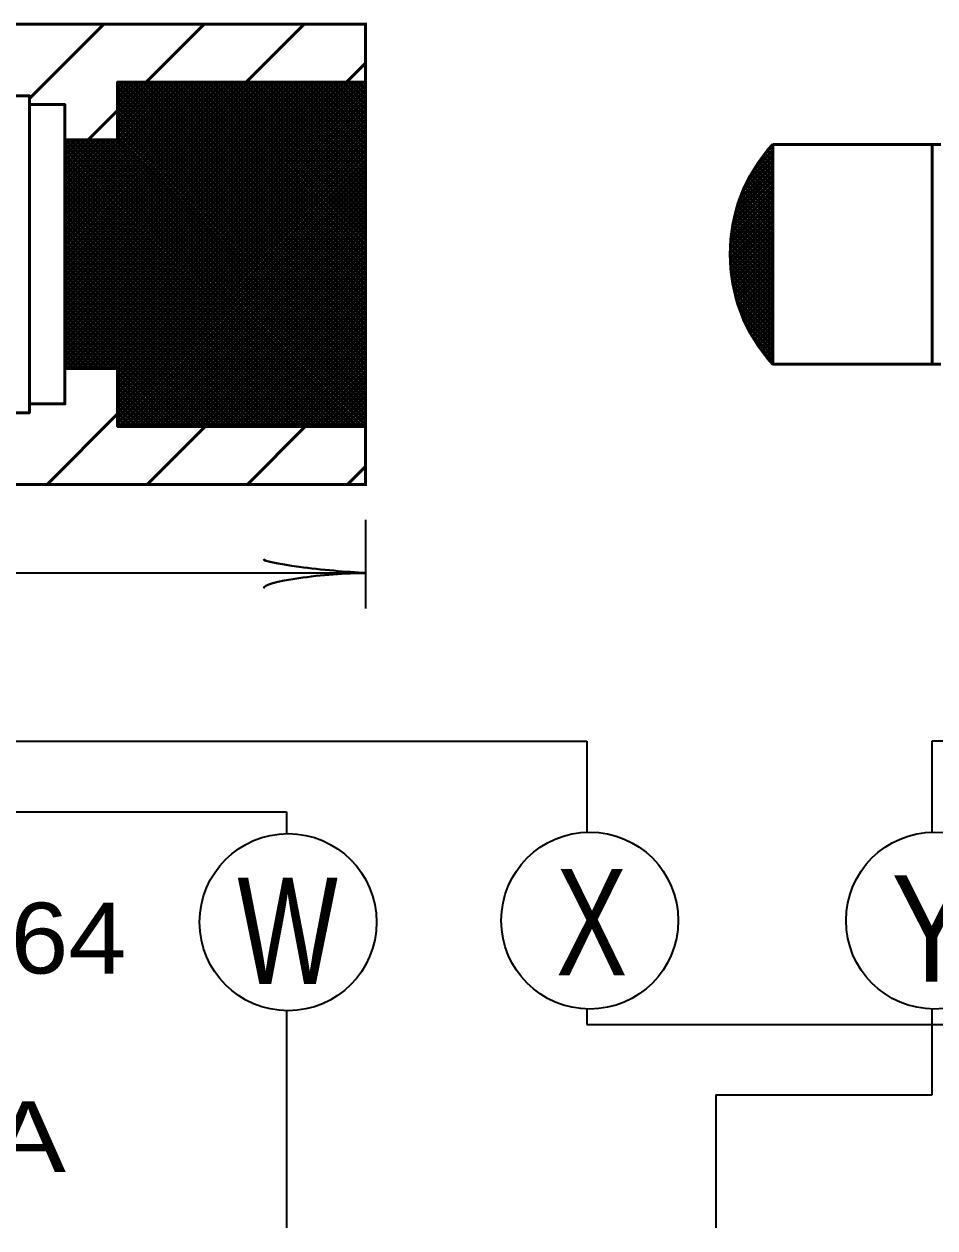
# Model space of a CAD drawing. Extents: x -1 to 679, y 0 to 440.
# Drawn here: x 495.29 to 521.03, y 193.17 to 227.17 of the extents above; entities that cross this region are included whole.
import ezdxf

# ---------------------------------------------------------------- set-up
doc = ezdxf.new("R2010")
doc.units = 0
doc.header["$LTSCALE"] = 0.8
doc.layers.add('1', color=7, linetype='Continuous', lineweight=53)

msp = doc.modelspace()

# ---------------------------------------------------------------- linework, layer by layer
at = {"layer": '1'}
for p, q in [((495.4453, 225.0662), (497.5507, 227.1716)), ((498.7432, 225.5357), (500.3791, 227.1716)), ((501.5716, 225.5357), (503.2075, 227.1716)), ((504.936, 227.1716), (504.9762, 227.1716)), ((504.4, 225.5357), (504.936, 226.0717)), ((496.4453, 222.3282), (499.6528, 225.5357)), ((496.4453, 222.1867), (499.7942, 225.5357)), ((496.4453, 222.0453), (499.9357, 225.5357)), ((496.4453, 221.9038), (500.0772, 225.5357)), ((496.4453, 221.7624), (500.2186, 225.5357)), ((496.4453, 221.621), (500.36, 225.5357)), ((496.4453, 221.4796), (500.5014, 225.5357)), ((496.4453, 221.3382), (500.6428, 225.5357)), ((496.4453, 221.1967), (500.7842, 225.5357)), ((496.4453, 221.0553), (500.9257, 225.5357)), ((496.4453, 220.9139), (501.0671, 225.5357)), ((496.4453, 220.7725), (501.2085, 225.5357)), ((496.4453, 220.6311), (501.3499, 225.5357)), ((496.4453, 220.4897), (501.4913, 225.5357)), ((496.4453, 220.3482), (501.6327, 225.5357)), ((496.4453, 220.2068), (501.7742, 225.5357)), ((496.4453, 220.0654), (501.9156, 225.5357)), ((496.4453, 219.924), (502.057, 225.5357)), ((496.4453, 219.7826), (502.1984, 225.5357)), ((496.4453, 219.6412), (502.3398, 225.5357)), ((496.4453, 219.4997), (502.4813, 225.5357)), ((496.4453, 219.3582), (502.6227, 225.5357)), ((496.4453, 219.2168), (502.7642, 225.5357)), ((496.4453, 219.0754), (502.9056, 225.5357)), ((496.4453, 218.934), (503.047, 225.5357)), ((496.4453, 218.7926), (503.1884, 225.5357)), ((496.4453, 218.6512), (503.3298, 225.5357)), ((496.4453, 218.5097), (503.4712, 225.5357)), ((496.4453, 218.3683), (503.6127, 225.5357)), ((496.4453, 218.2269), (503.7541, 225.5357)), ((496.4453, 218.0855), (503.8955, 225.5357)), ((496.4453, 217.9441), (504.0369, 225.5357)), ((496.4453, 217.8027), (504.1783, 225.5357)), ((496.4453, 217.6612), (504.3197, 225.5357)), ((496.4453, 217.5198), (504.4612, 225.5357)), ((496.5103, 217.4434), (504.6026, 225.5357)), ((496.6517, 217.4434), (504.744, 225.5357)), ((496.7932, 217.4434), (504.8854, 225.5357)), ((496.9347, 217.4434), (504.936, 225.4447)), ((497.936, 225.5158), (497.9558, 225.5357)), ((497.936, 225.3744), (498.0972, 225.5357)), ((497.936, 225.233), (498.2387, 225.5357)), ((497.936, 225.0916), (498.3801, 225.5357)), ((497.936, 224.9502), (498.5215, 225.5357)), ((497.936, 224.8088), (498.6629, 225.5357)), ((497.936, 224.6673), (498.8043, 225.5357)), ((497.936, 224.5259), (498.9457, 225.5357)), ((497.936, 224.3845), (499.0872, 225.5357)), ((497.936, 224.2431), (499.2286, 225.5357)), ((497.936, 224.1017), (499.37, 225.5357)), ((497.936, 223.9603), (499.5114, 225.5357)), ((504.936, 218.5378), (497.9382, 225.5357)), ((504.936, 218.6792), (498.0796, 225.5357)), ((504.936, 218.8208), (498.2211, 225.5357)), ((504.936, 218.9622), (498.3625, 225.5357)), ((504.936, 219.1036), (498.5039, 225.5357)), ((504.936, 219.245), (498.6453, 225.5357)), ((504.936, 219.3864), (498.7867, 225.5357)), ((504.936, 219.5278), (498.9282, 225.5357)), ((504.936, 219.6693), (499.0696, 225.5357)), ((504.936, 219.8107), (499.211, 225.5357)), ((504.936, 219.9521), (499.3524, 225.5357)), ((504.936, 220.0935), (499.4938, 225.5357)), ((504.936, 220.2349), (499.6352, 225.5357)), ((504.936, 220.3763), (499.7767, 225.5357)), ((504.936, 220.5178), (499.9181, 225.5357)), ((504.936, 220.6592), (500.0595, 225.5357)), ((504.936, 220.8006), (500.2009, 225.5357)), ((504.936, 220.942), (500.3423, 225.5357)), ((504.936, 221.0834), (500.4837, 225.5357)), ((504.936, 221.2248), (500.6252, 225.5357)), ((504.936, 221.3663), (500.7667, 225.5357)), ((504.936, 221.5077), (500.9081, 225.5357)), ((504.936, 221.6492), (501.0495, 225.5357)), ((504.936, 221.7906), (501.1909, 225.5357)), ((504.936, 221.932), (501.3323, 225.5357)), ((504.936, 222.0734), (501.4737, 225.5357)), ((504.936, 222.2148), (501.6152, 225.5357)), ((504.936, 222.3562), (501.7566, 225.5357)), ((504.936, 222.4977), (501.898, 225.5357)), ((504.936, 222.6391), (502.0394, 225.5357)), ((504.936, 222.7805), (502.1808, 225.5357)), ((504.936, 222.9219), (502.3222, 225.5357)), ((504.936, 223.0633), (502.4637, 225.5357)), ((504.936, 223.2047), (502.6051, 225.5357)), ((504.936, 223.3462), (502.7465, 225.5357)), ((504.936, 223.4876), (502.8879, 225.5357)), ((504.936, 223.629), (503.0293, 225.5357)), ((504.936, 223.7705), (503.1708, 225.5357)), ((504.936, 223.9119), (503.3123, 225.5357)), ((504.936, 224.0533), (503.4537, 225.5357)), ((504.936, 224.1947), (503.5951, 225.5357)), ((504.936, 224.3362), (503.7365, 225.5357)), ((504.936, 224.4776), (503.8779, 225.5357)), ((504.936, 224.619), (504.0193, 225.5357)), ((504.936, 224.7604), (504.1608, 225.5357)), ((504.936, 224.9018), (504.3022, 225.5357)), ((504.936, 225.0433), (504.4436, 225.5357)), ((504.936, 225.1847), (504.585, 225.5357)), ((504.936, 225.3261), (504.7264, 225.5357)), ((504.936, 225.4675), (504.8678, 225.5357)), ((497.0761, 217.4434), (504.936, 225.3033)), ((497.2175, 217.4434), (504.936, 225.1619)), ((504.936, 218.3964), (497.936, 225.3964)), ((504.936, 218.255), (497.936, 225.255)), ((504.936, 218.1136), (497.936, 225.1136)), ((495.4453, 224.8997), (495.4453, 216.4434)), ((497.1072, 223.8997), (497.936, 224.7285)), ((497.3589, 217.4434), (504.936, 225.0205)), ((497.5003, 217.4434), (504.936, 224.8791)), ((497.6418, 217.4434), (504.936, 224.7377)), ((504.936, 217.9722), (497.936, 224.9722)), ((504.936, 217.8307), (497.936, 224.8307)), ((497.7832, 217.4434), (504.936, 224.5962)), ((497.9246, 217.4434), (504.936, 224.4548)), ((504.936, 217.6893), (497.936, 224.6893)), ((504.936, 217.5479), (497.936, 224.5479)), ((504.936, 217.4065), (497.936, 224.4065)), ((497.936, 217.3134), (504.936, 224.3134)), ((504.936, 217.2651), (497.936, 224.2651)), ((497.936, 217.172), (504.936, 224.172)), ((504.936, 217.1237), (497.936, 224.1237)), ((496.4453, 223.8837), (496.4613, 223.8997)), ((496.4453, 223.7423), (496.6027, 223.8997)), ((496.4453, 223.6009), (496.7442, 223.8997)), ((496.4453, 223.4595), (496.8856, 223.8997)), ((496.4453, 223.3181), (497.027, 223.8997)), ((496.4453, 223.1767), (497.1684, 223.8997)), ((496.4453, 223.0352), (497.3098, 223.8997)), ((496.4453, 222.8938), (497.4512, 223.8997)), ((496.4453, 222.7524), (497.5927, 223.8997)), ((496.4453, 222.611), (497.7341, 223.8997)), ((496.4453, 222.4696), (497.8755, 223.8997)), ((504.4137, 215.8075), (496.4453, 223.7758)), ((504.5551, 215.8075), (496.4628, 223.8997)), ((504.6965, 215.8075), (496.6042, 223.8997)), ((504.8379, 215.8075), (496.7457, 223.8997)), ((504.936, 215.8508), (496.8871, 223.8997)), ((504.936, 215.9922), (497.0285, 223.8997)), ((504.936, 216.1337), (497.1699, 223.8997)), ((504.936, 216.2752), (497.3114, 223.8997)), ((504.936, 216.4166), (497.4528, 223.8997)), ((504.936, 216.558), (497.5942, 223.8997)), ((504.936, 216.6994), (497.7357, 223.8997)), ((504.936, 216.8408), (497.8771, 223.8997)), ((497.936, 217.0306), (504.936, 224.0306)), ((504.936, 216.9822), (497.936, 223.9822)), ((497.936, 216.8892), (504.936, 223.8892)), ((497.936, 216.7477), (504.936, 223.7477)), ((516.2846, 223.5789), (516.4453, 223.7397)), ((516.4453, 223.7324), (516.4262, 223.7515)), ((516.4453, 217.5684), (516.4453, 223.7747)), ((521.1953, 223.7747), (516.4453, 223.7747)), ((516.4453, 223.7747), (520.5806, 223.7747)), ((520.9453, 217.5684), (520.9453, 223.7747)), ((504.2722, 215.8075), (496.4453, 223.6344)), ((504.1308, 215.8075), (496.4453, 223.493)), ((497.936, 216.6063), (504.936, 223.6063)), ((497.936, 216.4649), (504.936, 223.4649)), ((515.7523, 222.7637), (516.4453, 223.4567)), ((515.9277, 223.0807), (516.4453, 223.5982)), ((516.4453, 223.0253), (516.1113, 223.3593)), ((516.4453, 223.1667), (516.1712, 223.4408)), ((516.4453, 223.3082), (516.235, 223.5185)), ((516.4453, 223.4496), (516.2987, 223.5962)), ((516.4453, 223.591), (516.3625, 223.6738)), ((503.9894, 215.8075), (496.4453, 223.3516)), ((503.848, 215.8075), (496.4453, 223.2102)), ((503.7066, 215.8075), (496.4453, 223.0687)), ((497.936, 216.3235), (504.936, 223.3235)), ((497.936, 216.1821), (504.936, 223.1821)), ((497.936, 216.0407), (504.936, 223.0407)), ((515.455, 222.0422), (516.4453, 223.0325)), ((515.5305, 222.2592), (516.4453, 223.1739)), ((515.6215, 222.4915), (516.4453, 223.3153)), ((516.4453, 222.6011), (515.9428, 223.1035)), ((516.4453, 222.7425), (515.999, 223.1888)), ((516.4453, 222.8839), (516.0552, 223.2741)), ((503.5652, 215.8075), (496.4453, 222.9273)), ((503.4237, 215.8075), (496.4453, 222.7859)), ((497.936, 215.8992), (504.936, 222.8992)), ((497.9857, 215.8075), (504.936, 222.7577)), ((515.3486, 221.6529), (516.4453, 222.7497)), ((515.4014, 221.8472), (516.4453, 222.8911)), ((516.4453, 222.0354), (515.7402, 222.7405)), ((516.4453, 222.1768), (515.7885, 222.8337)), ((516.4453, 222.3183), (515.8367, 222.9268)), ((516.4453, 222.4597), (515.8867, 223.0182)), ((503.2823, 215.8075), (496.4453, 222.6445)), ((503.1409, 215.8075), (496.4453, 222.5031)), ((502.9995, 215.8075), (496.4453, 222.3617)), ((498.1272, 215.8075), (504.936, 222.6163)), ((498.2686, 215.8075), (504.936, 222.4749)), ((515.2927, 221.3142), (516.4453, 222.4668)), ((515.3206, 221.4835), (516.4453, 222.6082)), ((516.4453, 221.4697), (515.5657, 222.3492)), ((516.4453, 221.6111), (515.6056, 222.4509)), ((516.4453, 221.7525), (515.6453, 222.5525)), ((516.4453, 221.894), (515.692, 222.6473)), ((502.8581, 215.8075), (496.4453, 222.2202)), ((502.7166, 215.8075), (496.4453, 222.0787)), ((498.41, 215.8075), (504.936, 222.3335)), ((498.5514, 215.8075), (504.936, 222.1921)), ((498.6928, 215.8075), (504.936, 222.0507)), ((515.2513, 220.8485), (516.4453, 222.0426)), ((515.2601, 220.9988), (516.4453, 222.184)), ((515.269, 221.1491), (516.4453, 222.3254)), ((516.4453, 221.0454), (515.4537, 222.0372)), ((516.4453, 221.1868), (515.4862, 222.1459)), ((516.4453, 221.3282), (515.526, 222.2476)), ((502.5752, 215.8075), (496.4453, 221.9373)), ((502.4337, 215.8075), (496.4453, 221.7959)), ((498.8342, 215.8075), (504.936, 221.9092)), ((498.9757, 215.8075), (504.936, 221.7678)), ((515.2428, 220.6986), (516.4453, 221.9012)), ((515.2489, 220.5633), (516.4453, 221.7597)), ((516.4453, 220.6212), (515.3622, 221.7043)), ((516.4453, 220.7626), (515.3927, 221.8152)), ((516.4453, 220.904), (515.4232, 221.9262)), ((502.2923, 215.8075), (496.4453, 221.6545)), ((502.1509, 215.8075), (496.4453, 221.5131)), ((502.0095, 215.8075), (496.4453, 221.3717)), ((499.1171, 215.8075), (504.936, 221.6264)), ((499.2585, 215.8075), (504.936, 221.485)), ((499.3999, 215.8075), (504.936, 221.3436)), ((515.2552, 220.4281), (516.4453, 221.6183)), ((515.2613, 220.2929), (516.4453, 221.4769)), ((515.2732, 220.1634), (516.4453, 221.3355)), ((516.4453, 220.1969), (515.2977, 221.3446)), ((516.4453, 220.3383), (515.3177, 221.4659)), ((516.4453, 220.4797), (515.3378, 221.5873)), ((501.8681, 215.8075), (496.4453, 221.2302)), ((501.7267, 215.8075), (496.4453, 221.0888)), ((499.5413, 215.8075), (504.936, 221.2022)), ((499.6827, 215.8075), (504.936, 221.0607)), ((516.4453, 219.9141), (515.2657, 221.0937)), ((516.4453, 220.0555), (515.2777, 221.2232)), ((515.2919, 220.0406), (516.4453, 221.1941)), ((515.3105, 219.9178), (516.4453, 221.0526)), ((501.5852, 215.8075), (496.4453, 220.9474)), ((501.4438, 215.8075), (496.4453, 220.806)), ((501.3024, 215.8075), (496.4453, 220.6646)), ((499.8242, 215.8075), (504.936, 220.9193)), ((499.9656, 215.8075), (504.936, 220.7779)), ((516.4453, 219.4898), (515.243, 220.6921)), ((516.4453, 219.6312), (515.2499, 220.8266)), ((516.4453, 219.7727), (515.2578, 220.9602)), ((515.3292, 219.795), (516.4453, 220.9112)), ((515.354, 219.6784), (516.4453, 220.7697)), ((501.161, 215.8075), (496.4453, 220.5232)), ((501.0196, 215.8075), (496.4453, 220.3817)), ((500.107, 215.8075), (504.936, 220.6365)), ((500.2484, 215.8075), (504.936, 220.4951)), ((500.3899, 215.8075), (504.936, 220.3536)), ((516.4453, 219.3484), (515.2498, 220.5439)), ((516.4453, 219.2069), (515.2566, 220.3957)), ((515.3832, 219.5662), (516.4453, 220.6283)), ((515.4125, 219.4542), (516.4453, 220.4869)), ((515.4418, 219.342), (516.4453, 220.3455)), ((500.8782, 215.8075), (496.4453, 220.2403)), ((500.7367, 215.8075), (496.4453, 220.0989)), ((500.5313, 215.8075), (504.936, 220.2122)), ((500.6728, 215.8075), (504.936, 220.0708)), ((516.4453, 219.0655), (515.2634, 220.2474)), ((516.4453, 218.9241), (515.2853, 220.0842)), ((515.4751, 219.2338), (516.4453, 220.2041)), ((515.5137, 219.1311), (516.4453, 220.0627)), ((500.5953, 215.8075), (496.4453, 219.9575)), ((500.4539, 215.8075), (496.4453, 219.8161)), ((500.3124, 215.8075), (496.4453, 219.6746)), ((500.8142, 215.8075), (504.936, 219.9293)), ((500.9556, 215.8075), (504.936, 219.7879)), ((501.097, 215.8075), (504.936, 219.6465)), ((516.4453, 218.7827), (515.3106, 219.9174)), ((516.4453, 218.6412), (515.3359, 219.7507)), ((515.5524, 219.0283), (516.4453, 219.9212)), ((515.5911, 218.9256), (516.4453, 219.7798)), ((515.63, 218.8231), (516.4453, 219.6384)), ((500.171, 215.8075), (496.4453, 219.5332)), ((500.0296, 215.8075), (496.4453, 219.3918)), ((501.2384, 215.8075), (504.936, 219.5051)), ((501.3798, 215.8075), (504.936, 219.3637)), ((516.4453, 218.4998), (515.3848, 219.5604)), ((516.4453, 218.3584), (515.4348, 219.369)), ((515.6772, 218.7289), (516.4453, 219.497)), ((515.7245, 218.6347), (516.4453, 219.3556)), ((499.8882, 215.8075), (496.4453, 219.2503)), ((499.7467, 215.8075), (496.4453, 219.1089)), ((499.6053, 215.8075), (496.4453, 218.9675)), ((501.5213, 215.8075), (504.936, 219.2223)), ((501.6627, 215.8075), (504.936, 219.0808)), ((501.8041, 215.8075), (504.936, 218.9394)), ((516.4453, 218.217), (515.5032, 219.1592)), ((515.7717, 218.5405), (516.4453, 219.2142)), ((515.8189, 218.4463), (516.4453, 219.0727)), ((497.828, 217.4434), (496.4453, 218.8261)), ((497.6866, 217.4434), (496.4453, 218.6847)), ((501.9455, 215.8075), (504.936, 218.798)), ((502.0869, 215.8075), (504.936, 218.6566)), ((516.4453, 218.0756), (515.5885, 218.9324)), ((516.4453, 217.9342), (515.7041, 218.6754)), ((515.8698, 218.3558), (516.4453, 218.9313)), ((515.925, 218.2696), (516.4453, 218.7899)), ((515.9802, 218.1833), (516.4453, 218.6484)), ((497.5452, 217.4434), (496.4453, 218.5433)), ((497.4038, 217.4434), (496.4453, 218.4018)), ((497.2623, 217.4434), (496.4453, 218.2604)), ((502.2283, 215.8075), (504.936, 218.5152)), ((502.3698, 215.8075), (504.936, 218.3738)), ((516.4453, 217.7927), (515.8477, 218.3904)), ((516.0354, 218.0972), (516.4453, 218.507)), ((516.0906, 218.0109), (516.4453, 218.3656)), ((497.1209, 217.4434), (496.4453, 218.119)), ((496.9795, 217.4434), (496.4453, 217.9776)), ((502.5112, 215.8075), (504.936, 218.2323)), ((502.6526, 215.8075), (504.936, 218.0909)), ((502.7941, 215.8075), (504.936, 217.9494)), ((516.4453, 217.6513), (516.0992, 217.9973)), ((516.1516, 217.9304), (516.4453, 218.2242)), ((516.2143, 217.8518), (516.4453, 218.0828)), ((516.2772, 217.7732), (516.4453, 217.9413)), ((496.8381, 217.4434), (496.4453, 217.8362)), ((496.6967, 217.4434), (496.4453, 217.6947)), ((502.9355, 215.8075), (504.936, 217.808)), ((503.0769, 215.8075), (504.936, 217.6666)), ((516.34, 217.6946), (516.4453, 217.7999)), ((516.4028, 217.616), (516.4453, 217.6585)), ((496.5553, 217.4434), (496.4453, 217.5533)), ((497.936, 215.8075), (497.936, 217.4434)), ((499.4639, 215.8075), (497.936, 217.3354)), ((503.2183, 215.8075), (504.936, 217.5252)), ((503.3597, 215.8075), (504.936, 217.3837)), ((503.5012, 215.8075), (504.936, 217.2423)), ((499.3225, 215.8075), (497.936, 217.194)), ((499.1811, 215.8075), (497.936, 217.0526)), ((499.0397, 215.8075), (497.936, 216.9112)), ((503.6426, 215.8075), (504.936, 217.1009)), ((503.784, 215.8075), (504.936, 216.9595)), ((498.8982, 215.8075), (497.936, 216.7697)), ((498.7568, 215.8075), (497.936, 216.6283)), ((503.9254, 215.8075), (504.936, 216.8181)), ((504.0668, 215.8075), (504.936, 216.6767)), ((498.6154, 215.8075), (497.936, 216.4869)), ((498.474, 215.8075), (497.936, 216.3455)), ((504.2082, 215.8075), (504.936, 216.5352)), ((504.3497, 215.8075), (504.936, 216.3938)), ((504.4911, 215.8075), (504.936, 216.2524)), ((495.9464, 214.1716), (497.936, 216.1612)), ((498.3326, 215.8075), (497.936, 216.2041)), ((498.1912, 215.8075), (497.936, 216.0627)), ((498.0497, 215.8075), (497.936, 215.9212)), ((504.6325, 215.8075), (504.936, 216.111)), ((504.7739, 215.8075), (504.936, 215.9696)), ((498.7748, 214.1716), (500.4108, 215.8075)), ((501.6033, 214.1716), (503.2392, 215.8075)), ((504.9153, 215.8075), (504.936, 215.8282)), ((504.4317, 214.1716), (504.936, 214.6758)), ((504.9762, 214.1716), (504.936, 214.1716))]:
    msp.add_line(p, q, dxfattribs=at)
at = {"layer": '1', "lineweight": 35}
for p, q in [((504.936, 213.1716), (504.936, 210.6716)), ((470.936, 211.6716), (504.936, 211.6716)), ((456.936, 206.9216), (511.1883, 206.9216)), ((511.1883, 206.9216), (511.1883, 204.3524)), ((561.936, 206.9216), (520.936, 206.9216)), ((520.936, 206.9216), (520.936, 204.3527)), ((467.936, 204.9216), (502.7037, 204.9216)), ((502.7037, 204.9216), (502.7037, 204.3086)), ((502.7037, 199.3094), (502.7037, 193.1748)), ((511.1883, 199.3554), (511.1883, 198.9216)), ((520.936, 199.3552), (520.936, 196.9216)), ((511.1883, 198.9216), (561.8248, 198.9216))]:
    msp.add_line(p, q, dxfattribs=at)
at = {"layer": '1'}
for points in [[(470.936, 222.1716), (470.936, 224.6716), (478.936, 224.6716), (484.936, 226.4216), (484.936, 227.1716), (504.936, 227.1716), (504.936, 225.5357)], [(497.936, 223.8997), (497.936, 225.5357), (504.936, 225.5357), (504.936, 227.1716)], [(496.4453, 223.8997), (496.4453, 224.8997), (495.4453, 224.8997), (495.4453, 225.1497), (494.4453, 225.1497), (494.4453, 224.3997), (490.9453, 224.3997)], [(490.9453, 216.9434), (494.4453, 216.9434), (494.4453, 216.1934), (495.4453, 216.1934), (495.4453, 216.4434), (496.4453, 216.4434), (496.4453, 217.4434)], [(521.1953, 217.5684), (516.4453, 217.5684), (520.2428, 217.5684)], [(504.936, 215.8075), (504.936, 214.1716), (484.936, 214.1716), (484.936, 214.9216), (478.936, 216.6716), (470.936, 216.6716)], [(504.936, 214.1716), (504.936, 215.8075), (497.936, 215.8075)]]:
    msp.add_lwpolyline(points, dxfattribs=at)
msp.add_lwpolyline([(496.4453, 223.8997), (497.936, 223.8997), (497.936, 225.5357), (504.936, 225.5357), (504.936, 215.8075), (497.936, 215.8075), (497.936, 217.4434), (496.4453, 217.4434)], close=True, dxfattribs=at)
at = {"layer": '1', "lineweight": 35}
msp.add_lwpolyline([(520.936, 196.9216), (514.8387, 196.9216), (514.8387, 193.1748)], dxfattribs=at)
for centre in [(511.2754, 201.8539), (521.0155, 201.8539), (502.7515, 201.809)]:
    msp.add_circle(centre, 2.5, dxfattribs=at)
at = {"layer": '1'}
msp.add_arc((519.8468, 220.6716), 4.6043, 137.62562, 222.37438, dxfattribs=at)
at = {"layer": '1', "lineweight": 40}
for centre, major_axis, ratio, start_param, end_param in [((503.8155, 211.8832), (1.7565, -0.1757), 0.07063, 3.1407148, 5.41811), ((503.8448, 211.3953), (1.7857, 0.1562), 0.122415, 0.8963533, 3.1415927)]:
    msp.add_ellipse(centre, major_axis=major_axis, ratio=ratio, start_param=start_param, end_param=end_param, dxfattribs=at)

# ---------------------------------------------------------------- texts
at = {"layer": '1'}
for s, height, width, p in [('X', 3, 0.75, (510.3261, 200.3107)), ('W', 3, 0.75, (501.3184, 200.0649)), ('Y', 3, 0.85, (519.7991, 200.1327)), ('ORDERING SYMBOLS: 64', 2, 1.1, (462.3789, 200.3596)), ('TABLE A', 2, 1.2, (483.2766, 194.7505))]:
    msp.add_text(s, height=height, dxfattribs=dict(at, width=width)).set_placement(p)

doc.saveas('drawing.dxf')
